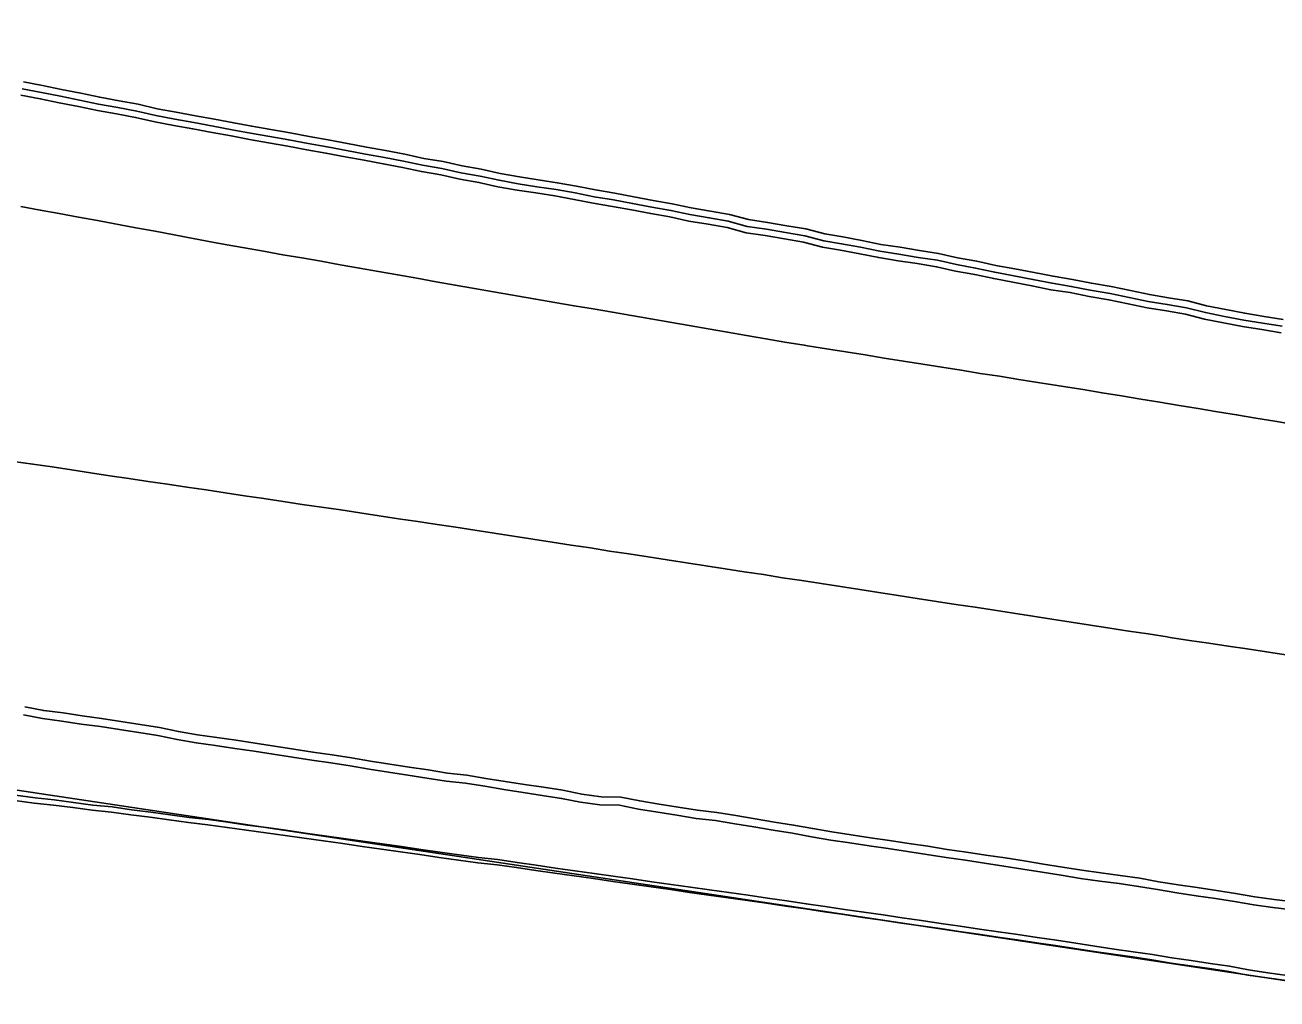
# Model space of a CAD drawing. Extents: x 1901471 to 1963503, y 756461 to 799997.
# Drawn here: x 1940665.4 to 1940729.7, y 780478.3 to 780528.3 of the extents above; entities that cross this region are included whole.
import ezdxf

# ---------------------------------------------------------------- set-up
doc = ezdxf.new("R2010")
doc.units = 0
doc.layers.add('RD_EX_Conc', color=7, linetype='Continuous')
doc.layers.add('RD_EX_Road', color=7, linetype='Continuous')

msp = doc.modelspace()

# ---------------------------------------------------------------- linework, layer by layer
at = {"layer": 'RD_EX_Conc'}
for points in [[(1940665.32, 780525.41), (1940666.3, 780525.22), (1940667.28, 780525.02), (1940668.26, 780524.83), (1940669.24, 780524.62), (1940670.23, 780524.44), (1940671.21, 780524.26), (1940672.18, 780524.03), (1940673.17, 780523.85), (1940674.15, 780523.67), (1940675.13, 780523.49), (1940676.12, 780523.3), (1940677.05, 780523.13), (1940678.03, 780522.96), (1940679.02, 780522.79), (1940680, 780522.6), (1940680.98, 780522.43), (1940681.97, 780522.24), (1940682.95, 780522.06), (1940683.93, 780521.88), (1940684.92, 780521.69), (1940685.89, 780521.48), (1940686.88, 780521.31), (1940687.86, 780521.09), (1940688.84, 780520.92), (1940689.82, 780520.7), (1940690.8, 780520.53), (1940691.76, 780520.38), (1940692.75, 780520.23), (1940693.73, 780520.05), (1940694.72, 780519.86), (1940695.7, 780519.69), (1940696.68, 780519.51), (1940697.67, 780519.32), (1940698.65, 780519.15), (1940699.63, 780518.94), (1940700.62, 780518.77), (1940701.6, 780518.6), (1940702.57, 780518.34), (1940703.56, 780518.19), (1940704.54, 780518.02), (1940705.53, 780517.85), (1940706.5, 780517.6), (1940707.42, 780517.44), (1940708.4, 780517.26), (1940709.38, 780517.06), (1940710.37, 780516.91), (1940711.36, 780516.75), (1940712.34, 780516.59), (1940713.32, 780516.37), (1940714.31, 780516.19), (1940714.31, 780516.19), (1940715.28, 780515.98), (1940716.27, 780515.8), (1940717.25, 780515.62), (1940718.23, 780515.42), (1940719.22, 780515.26), (1940720.2, 780515.06), (1940721.22, 780514.89), (1940722.2, 780514.69), (1940723.18, 780514.48), (1940724.16, 780514.32), (1940725.15, 780514.15), (1940726.12, 780513.9), (1940727.1, 780513.71), (1940728.08, 780513.52), (1940729.07, 780513.36), (1940730.06, 780513.2)], [(1940665.19, 780524.73), (1940666.18, 780524.54), (1940667.16, 780524.34), (1940668.14, 780524.15), (1940669.12, 780523.94), (1940670.1, 780523.76), (1940671.08, 780523.58), (1940672.06, 780523.36), (1940673.04, 780523.17), (1940674.02, 780522.99), (1940675.01, 780522.81), (1940675.99, 780522.63), (1940676.93, 780522.45), (1940677.91, 780522.28), (1940678.9, 780522.11), (1940679.88, 780521.92), (1940680.86, 780521.75), (1940681.85, 780521.56), (1940682.83, 780521.38), (1940683.81, 780521.2), (1940684.8, 780521.01), (1940685.77, 780520.8), (1940686.76, 780520.63), (1940687.74, 780520.41), (1940688.72, 780520.24), (1940689.7, 780520.02), (1940690.68, 780519.85), (1940691.64, 780519.7), (1940692.63, 780519.55), (1940693.62, 780519.37), (1940694.6, 780519.18), (1940695.58, 780519.01), (1940696.57, 780518.83), (1940697.55, 780518.64), (1940698.54, 780518.47), (1940699.51, 780518.26), (1940700.5, 780518.09), (1940701.48, 780517.92), (1940702.45, 780517.66), (1940703.44, 780517.51), (1940704.43, 780517.34), (1940705.41, 780517.17), (1940706.38, 780516.92), (1940707.31, 780516.76), (1940708.29, 780516.58), (1940709.27, 780516.38), (1940710.26, 780516.22), (1940711.25, 780516.07), (1940712.24, 780515.91), (1940713.21, 780515.69), (1940714.2, 780515.51), (1940714.2, 780515.51), (1940715.18, 780515.3), (1940716.16, 780515.12), (1940717.14, 780514.93), (1940718.12, 780514.73), (1940719.11, 780514.58), (1940720.09, 780514.38), (1940721.1, 780514.21), (1940722.08, 780514.01), (1940723.06, 780513.8), (1940724.05, 780513.64), (1940725.04, 780513.47), (1940726.01, 780513.22), (1940726.99, 780513.03), (1940727.97, 780512.84), (1940728.96, 780512.68), (1940729.95, 780512.52)], [(1940665.25, 780525.05), (1940666.24, 780524.87), (1940667.22, 780524.67), (1940668.2, 780524.47), (1940669.18, 780524.27), (1940670.16, 780524.09), (1940671.14, 780523.9), (1940672.12, 780523.68), (1940673.1, 780523.5), (1940674.08, 780523.32), (1940675.07, 780523.13), (1940676.05, 780522.95), (1940676.99, 780522.78), (1940677.97, 780522.61), (1940678.95, 780522.43), (1940679.94, 780522.25), (1940680.92, 780522.07), (1940681.91, 780521.89), (1940682.89, 780521.7), (1940683.87, 780521.53), (1940684.85, 780521.33), (1940685.83, 780521.13), (1940686.82, 780520.95), (1940687.79, 780520.74), (1940688.78, 780520.56), (1940689.76, 780520.35), (1940690.74, 780520.17), (1940691.7, 780520.02), (1940692.69, 780519.88), (1940693.67, 780519.7), (1940694.65, 780519.51), (1940695.64, 780519.34), (1940696.62, 780519.16), (1940697.61, 780518.97), (1940698.59, 780518.8), (1940699.57, 780518.59), (1940700.55, 780518.42), (1940701.54, 780518.25), (1940702.51, 780517.98), (1940703.5, 780517.84), (1940704.48, 780517.67), (1940705.47, 780517.5), (1940706.44, 780517.24), (1940707.36, 780517.09), (1940708.34, 780516.91), (1940709.33, 780516.71), (1940710.31, 780516.55), (1940711.3, 780516.39), (1940712.29, 780516.24), (1940713.27, 780516.02), (1940714.25, 780515.84), (1940714.25, 780515.84), (1940715.23, 780515.63), (1940716.21, 780515.45), (1940717.19, 780515.26), (1940718.18, 780515.06), (1940719.16, 780514.9), (1940720.14, 780514.7), (1940721.16, 780514.54), (1940722.14, 780514.33), (1940723.12, 780514.13), (1940724.1, 780513.97), (1940725.09, 780513.79), (1940726.06, 780513.55), (1940727.04, 780513.35), (1940728.03, 780513.17), (1940729.01, 780513.01), (1940730, 780512.85)], [(1940665.32, 780492.89), (1940666.3, 780492.69), (1940667.29, 780492.56), (1940668.28, 780492.41), (1940669.27, 780492.28), (1940670.26, 780492.13), (1940671.25, 780491.97), (1940672.23, 780491.82), (1940673.21, 780491.61), (1940674.2, 780491.45), (1940675.19, 780491.31), (1940676.18, 780491.16), (1940677.17, 780491.01), (1940678.15, 780490.86), (1940679.14, 780490.71), (1940680.13, 780490.56), (1940681.12, 780490.41), (1940682.1, 780490.26), (1940683.09, 780490.09), (1940684.08, 780489.93), (1940685.07, 780489.78), (1940686.05, 780489.63), (1940687.04, 780489.48), (1940688.04, 780489.37), (1940689.02, 780489.21), (1940690.01, 780489.05), (1940690.99, 780488.9), (1940691.98, 780488.74), (1940692.97, 780488.59), (1940693.95, 780488.39), (1940694.94, 780488.26), (1940695.95, 780488.24), (1940696.93, 780488.04), (1940697.91, 780487.89), (1940698.9, 780487.72), (1940699.89, 780487.56), (1940700.88, 780487.45), (1940701.87, 780487.29), (1940702.85, 780487.12), (1940703.84, 780486.96), (1940704.83, 780486.8), (1940705.81, 780486.62), (1940706.8, 780486.45), (1940707.79, 780486.3), (1940708.77, 780486.15), (1940709.76, 780486.01), (1940710.75, 780485.86), (1940711.74, 780485.71), (1940712.73, 780485.55), (1940713.72, 780485.41), (1940714.71, 780485.26), (1940715.69, 780485.11), (1940716.68, 780484.96), (1940717.67, 780484.8), (1940718.65, 780484.64), (1940719.64, 780484.48), (1940720.63, 780484.34), (1940720.63, 780484.34), (1940721.63, 780484.21), (1940722.62, 780484.07), (1940723.6, 780483.9), (1940724.59, 780483.74), (1940725.58, 780483.59), (1940726.57, 780483.44), (1940727.56, 780483.29), (1940728.54, 780483.12), (1940729.53, 780482.99), (1940730.52, 780482.87)], [(1940730.26, 780479.49), (1940729.27, 780479.63), (1940728.28, 780479.78), (1940727.3, 780479.97), (1940726.31, 780480.11), (1940725.32, 780480.26), (1940724.33, 780480.4), (1940723.34, 780480.56), (1940722.35, 780480.71), (1940721.36, 780480.85), (1940720.37, 780481), (1940719.39, 780481.15), (1940718.4, 780481.3), (1940717.41, 780481.44), (1940716.42, 780481.59), (1940715.43, 780481.73), (1940714.44, 780481.87), (1940713.45, 780482.02), (1940712.46, 780482.16), (1940711.47, 780482.31), (1940710.48, 780482.45), (1940709.49, 780482.6), (1940708.5, 780482.74), (1940707.51, 780482.88), (1940706.52, 780483.03), (1940705.54, 780483.18), (1940705.54, 780483.18), (1940704.54, 780483.33), (1940703.55, 780483.47), (1940702.56, 780483.61), (1940701.57, 780483.75), (1940700.58, 780483.89), (1940699.59, 780484.03), (1940698.6, 780484.17), (1940697.61, 780484.31), (1940696.62, 780484.45), (1940695.63, 780484.59), (1940694.64, 780484.73), (1940693.65, 780484.87), (1940692.66, 780485.01), (1940691.67, 780485.15), (1940690.68, 780485.3), (1940689.7, 780485.45), (1940688.7, 780485.55), (1940687.71, 780485.69), (1940686.72, 780485.83), (1940685.73, 780485.97), (1940684.74, 780486.11), (1940683.75, 780486.25), (1940682.76, 780486.39), (1940681.77, 780486.53), (1940680.78, 780486.67), (1940679.79, 780486.81), (1940678.8, 780486.95), (1940677.81, 780487.09), (1940676.81, 780487.22), (1940675.82, 780487.36), (1940674.83, 780487.5), (1940673.84, 780487.61), (1940672.85, 780487.75), (1940671.86, 780487.89), (1940670.87, 780488.01), (1940669.88, 780488.15), (1940668.88, 780488.25), (1940667.89, 780488.38), (1940666.9, 780488.52), (1940665.91, 780488.62), (1940664.91, 780488.75)]]:
    msp.add_lwpolyline(points, dxfattribs=at)
at = {"layer": 'RD_EX_Road'}
for points in [[(1940768.78, 780473.43), (1940403.21, 780528.33)], [(1940730.62, 780507.81), (1940729.63, 780507.97), (1940728.65, 780508.13), (1940727.66, 780508.3), (1940726.67, 780508.46), (1940725.69, 780508.62), (1940724.7, 780508.78), (1940723.71, 780508.95), (1940722.73, 780509.11), (1940721.74, 780509.27), (1940720.75, 780509.43), (1940719.77, 780509.6), (1940719.43, 780509.65), (1940718.44, 780509.81), (1940717.45, 780509.96), (1940716.47, 780510.12), (1940715.48, 780510.28), (1940714.49, 780510.43), (1940713.5, 780510.59), (1940712.52, 780510.75), (1940711.53, 780510.9), (1940710.54, 780511.06), (1940709.55, 780511.22), (1940708.57, 780511.38), (1940707.58, 780511.53), (1940706.59, 780511.69), (1940705.6, 780511.85), (1940705.44, 780511.88), (1940704.45, 780512.04), (1940703.47, 780512.21), (1940702.48, 780512.38), (1940701.5, 780512.55), (1940700.51, 780512.72), (1940699.53, 780512.89), (1940698.54, 780513.06), (1940697.55, 780513.23), (1940696.57, 780513.4), (1940695.58, 780513.57), (1940694.6, 780513.74), (1940693.61, 780513.9), (1940692.63, 780514.07), (1940691.64, 780514.24), (1940690.66, 780514.41), (1940690.46, 780514.45), (1940689.48, 780514.62), (1940688.49, 780514.79), (1940687.51, 780514.97), (1940686.52, 780515.14), (1940685.54, 780515.32), (1940684.55, 780515.49), (1940683.57, 780515.66), (1940682.59, 780515.84), (1940681.6, 780516.01), (1940680.62, 780516.19), (1940679.63, 780516.36), (1940678.65, 780516.53), (1940677.66, 780516.71), (1940676.68, 780516.88), (1940675.69, 780517.06), (1940675.03, 780517.18), (1940674.04, 780517.36), (1940673.06, 780517.55), (1940672.08, 780517.73), (1940671.09, 780517.91), (1940669.13, 780518.28), (1940668.14, 780518.46), (1940667.16, 780518.64), (1940666.18, 780518.82), (1940665.19, 780519)], [(1940664.81, 780505.91), (1940665.8, 780505.76), (1940666.79, 780505.62), (1940667.78, 780505.47), (1940668.77, 780505.32), (1940669.76, 780505.17), (1940670.74, 780505.03), (1940671.73, 780504.88), (1940672.72, 780504.73), (1940673.71, 780504.59), (1940674.7, 780504.44), (1940675.69, 780504.29), (1940676.68, 780504.14), (1940677.67, 780504), (1940678.66, 780503.85), (1940679.64, 780503.7), (1940680.63, 780503.55), (1940681.62, 780503.41), (1940682.61, 780503.26), (1940683.6, 780503.11), (1940684.59, 780502.96), (1940685.58, 780502.82), (1940686.57, 780502.67), (1940687.53, 780502.52), (1940688.52, 780502.37), (1940689.51, 780502.22), (1940690.5, 780502.07), (1940691.49, 780501.91), (1940692.48, 780501.76), (1940693.46, 780501.61), (1940694.45, 780501.46), (1940695.44, 780501.3), (1940696.43, 780501.15), (1940697.42, 780501), (1940698.4, 780500.85), (1940699.39, 780500.7), (1940700.38, 780500.54), (1940701.37, 780500.39), (1940702.36, 780500.24), (1940703.35, 780500.09), (1940704.33, 780499.93), (1940705.32, 780499.78), (1940706.31, 780499.63), (1940707.3, 780499.48), (1940708.29, 780499.32), (1940709.28, 780499.17), (1940710.26, 780499.02), (1940711.25, 780498.87), (1940712.24, 780498.71), (1940713.23, 780498.56), (1940714.22, 780498.41), (1940715.21, 780498.26), (1940716.19, 780498.1), (1940717.18, 780497.95), (1940718.17, 780497.8), (1940719.16, 780497.65), (1940720.15, 780497.49), (1940721.14, 780497.34), (1940722.12, 780497.19), (1940723.11, 780497.04), (1940724.1, 780496.89), (1940724.25, 780496.86), (1940725.24, 780496.71), (1940726.23, 780496.57), (1940727.22, 780496.42), (1940728.21, 780496.27), (1940729.2, 780496.12), (1940730.19, 780495.97)], [(1940665.38, 780493.3), (1940666.36, 780493.1), (1940667.35, 780492.98), (1940668.34, 780492.83), (1940669.33, 780492.69), (1940670.32, 780492.54), (1940671.31, 780492.39), (1940672.3, 780492.24), (1940673.28, 780492.02), (1940674.26, 780491.86), (1940675.25, 780491.72), (1940676.24, 780491.58), (1940677.23, 780491.43), (1940678.22, 780491.27), (1940679.21, 780491.12), (1940680.19, 780490.97), (1940681.18, 780490.82), (1940682.17, 780490.67), (1940683.15, 780490.51), (1940684.14, 780490.35), (1940685.13, 780490.2), (1940686.12, 780490.05), (1940687.11, 780489.89), (1940688.1, 780489.78), (1940689.08, 780489.62), (1940690.07, 780489.46), (1940691.06, 780489.31), (1940692.04, 780489.16), (1940693.03, 780489.01), (1940694.01, 780488.81), (1940695, 780488.67), (1940696.01, 780488.65), (1940696.99, 780488.46), (1940697.98, 780488.3), (1940698.97, 780488.14), (1940699.95, 780487.98), (1940700.95, 780487.86), (1940701.93, 780487.71), (1940702.92, 780487.54), (1940703.91, 780487.37), (1940704.89, 780487.22), (1940705.88, 780487.04), (1940706.86, 780486.87), (1940707.85, 780486.72), (1940708.84, 780486.57), (1940709.83, 780486.42), (1940710.81, 780486.27), (1940711.8, 780486.13), (1940712.79, 780485.97), (1940713.78, 780485.82), (1940714.77, 780485.67), (1940715.76, 780485.53), (1940716.74, 780485.38), (1940717.73, 780485.21), (1940718.72, 780485.05), (1940719.7, 780484.9), (1940720.69, 780484.76), (1940720.69, 780484.76), (1940721.68, 780484.63), (1940722.68, 780484.49), (1940723.66, 780484.31), (1940724.65, 780484.15), (1940725.64, 780484.01), (1940726.63, 780483.86), (1940727.61, 780483.71), (1940728.6, 780483.53), (1940729.59, 780483.4), (1940730.58, 780483.28)], [(1940730.22, 780479.23), (1940729.23, 780479.37), (1940728.24, 780479.51), (1940727.26, 780479.7), (1940726.27, 780479.84), (1940725.28, 780479.99), (1940724.29, 780480.13), (1940723.3, 780480.3), (1940722.31, 780480.44), (1940721.32, 780480.59), (1940720.34, 780480.73), (1940719.35, 780480.88), (1940718.36, 780481.03), (1940717.37, 780481.17), (1940716.38, 780481.32), (1940715.39, 780481.46), (1940714.4, 780481.61), (1940713.41, 780481.75), (1940712.42, 780481.9), (1940711.43, 780482.04), (1940710.44, 780482.18), (1940709.45, 780482.33), (1940708.46, 780482.47), (1940707.47, 780482.62), (1940706.48, 780482.76), (1940705.5, 780482.92), (1940704.5, 780483.06), (1940704.5, 780483.06), (1940703.51, 780483.2), (1940702.52, 780483.34), (1940701.53, 780483.48), (1940700.54, 780483.62), (1940699.55, 780483.76), (1940698.57, 780483.9), (1940697.58, 780484.04), (1940696.59, 780484.18), (1940695.6, 780484.32), (1940694.61, 780484.47), (1940693.62, 780484.61), (1940692.63, 780484.75), (1940691.64, 780484.89), (1940690.65, 780485.03), (1940689.66, 780485.18), (1940688.66, 780485.28), (1940687.67, 780485.42), (1940686.68, 780485.56), (1940685.69, 780485.7), (1940684.7, 780485.84), (1940683.71, 780485.98), (1940682.72, 780486.12), (1940681.73, 780486.27), (1940680.74, 780486.41), (1940679.75, 780486.54), (1940678.76, 780486.68), (1940677.77, 780486.82), (1940676.78, 780486.95), (1940675.79, 780487.09), (1940674.8, 780487.23), (1940673.8, 780487.35), (1940672.81, 780487.48), (1940671.82, 780487.62), (1940670.83, 780487.75), (1940669.84, 780487.88), (1940668.85, 780487.98), (1940667.85, 780488.12), (1940666.86, 780488.25), (1940665.87, 780488.35), (1940664.88, 780488.49)]]:
    msp.add_lwpolyline(points, dxfattribs=at)

doc.saveas('drawing.dxf')
